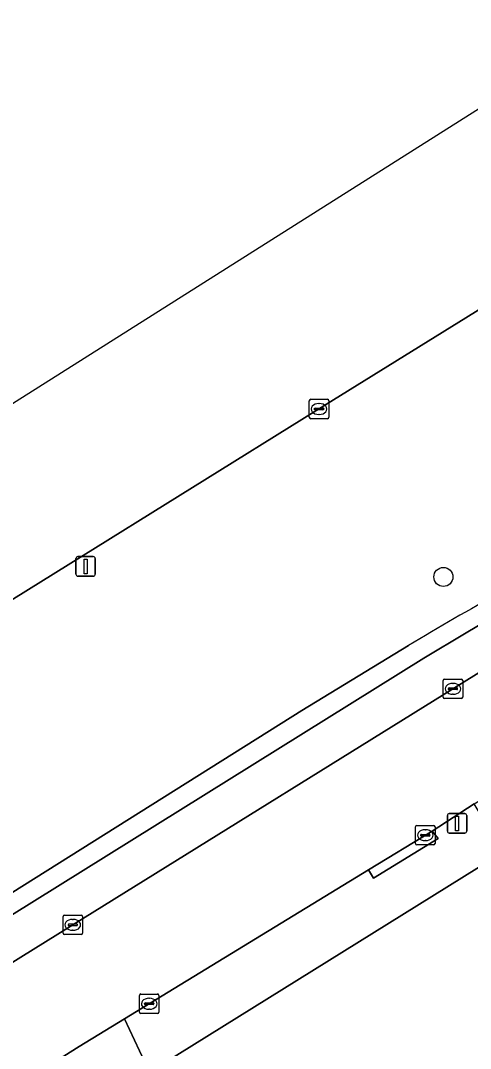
# Model space of a CAD drawing. Extents: x 160030 to 160839, y 385325 to 386450.
# Drawn here: x 160470.6 to 160493.7, y 386357 to 386409.6 of the extents above; entities that cross this region are included whole.
import ezdxf

# ---------------------------------------------------------------- set-up
doc = ezdxf.new("R2010")
doc.units = 0
for name, color, linetype in [('IMGEO_Berm_groen', 7, 'Continuous'), ('IMGEO_Boom', 7, 'Continuous'), ('IMGEO_Erf', 7, 'Continuous'), ('IMGEO_Kolk', 7, 'Continuous'), ('IMGEO_Lichtmast', 7, 'Continuous'), ('IMGEO_Parkeervlak_open', 7, 'Continuous'), ('IMGEO_Rijbaan_lokaal_open', 7, 'Continuous'), ('IMGEO_Rijbaan_regionaal_gesloten', 7, 'Continuous'), ('IMGEO_Voetpad_open', 7, 'Continuous')]:
    doc.layers.add(name, color=color, linetype=linetype)

msp = doc.modelspace()

# ---------------------------------------------------------------- linework, layer by layer
at = {"layer": 'IMGEO_Berm_groen'}
for points in [[(160557.792, 386410.123), (160557.299, 386413.834), (160556.832, 386415.925), (160556.138, 386418.218), (160555.675, 386419.34), (160554.797, 386421.144), (160550.927, 386427.346), (160549.768, 386429.187), (160536.553, 386421.109), (160519.898, 386410.812), (160500, 386398.48), (160485.79, 386389.673), (160466.628, 386377.779)], [(160462.986, 386360.46), (160485.01, 386374.289), (160490.493, 386377.61)]]:
    msp.add_lwpolyline(points, dxfattribs=at)
msp.add_arc((160558.018, 386266.164), 130.307, 116.43897, 121.21177, dxfattribs=at)
at = {"layer": 'IMGEO_Boom'}
msp.add_circle((160492.274, 386381.13), 0.489, dxfattribs=at)
at = {"layer": 'IMGEO_Erf'}
msp.add_lwpolyline([(160501.81, 386370.613), (160500, 386369.65), (160497.076, 386368.094), (160477.207, 386355.738), (160471.584, 386352.242), (160451.942, 386340.027), (160448.402, 386337.826), (160446.333, 386336.538), (160432.599, 386327.999), (160427.209, 386324.647), (160407.062, 386312.118), (160401.445, 386308.625), (160388.265, 386300.429), (160385.669, 386298.814), (160364.454, 386285.622)], dxfattribs=at)
at = {"layer": 'IMGEO_Kolk'}
for p, q in [((160485.395, 386389.312), (160485.395, 386390.164)), ((160485.47, 386390.238), (160486.322, 386390.238)), ((160485.654, 386389.732), (160485.654, 386389.744)), ((160485.697, 386389.781), (160486.095, 386389.781)), ((160485.883, 386390.018), (160485.908, 386390.018)), ((160486.138, 386389.744), (160486.138, 386389.732)), ((160486.396, 386390.164), (160486.396, 386389.312)), ((160486.322, 386389.238), (160485.47, 386389.238)), ((160486.092, 386389.695), (160485.694, 386389.695)), ((160485.906, 386389.458), (160485.881, 386389.458)), ((160492.264, 386374.969), (160492.264, 386375.821)), ((160492.339, 386375.895), (160493.191, 386375.895)), ((160492.752, 386375.675), (160492.777, 386375.675)), ((160493.265, 386375.821), (160493.265, 386374.969)), ((160492.523, 386375.389), (160492.523, 386375.401)), ((160492.961, 386375.352), (160492.563, 386375.352)), ((160492.566, 386375.438), (160492.964, 386375.438)), ((160492.775, 386375.115), (160492.75, 386375.115)), ((160493.007, 386375.401), (160493.007, 386375.389)), ((160493.191, 386374.895), (160492.339, 386374.895)), ((160490.846, 386367.465), (160490.846, 386368.317)), ((160490.921, 386368.391), (160491.773, 386368.391)), ((160491.334, 386368.171), (160491.359, 386368.171)), ((160491.847, 386368.317), (160491.847, 386367.465)), ((160491.105, 386367.885), (160491.105, 386367.897)), ((160491.543, 386367.848), (160491.145, 386367.848)), ((160491.148, 386367.934), (160491.546, 386367.934)), ((160491.357, 386367.611), (160491.332, 386367.611)), ((160491.589, 386367.897), (160491.589, 386367.885)), ((160491.773, 386367.391), (160490.921, 386367.391)), ((160472.764, 386362.87), (160472.764, 386363.722)), ((160472.839, 386363.796), (160473.691, 386363.796)), ((160473.252, 386363.576), (160473.277, 386363.576)), ((160473.765, 386363.722), (160473.765, 386362.87)), ((160473.023, 386363.29), (160473.023, 386363.302)), ((160473.461, 386363.253), (160473.063, 386363.253)), ((160473.066, 386363.339), (160473.464, 386363.339)), ((160473.275, 386363.016), (160473.25, 386363.016)), ((160473.507, 386363.302), (160473.507, 386363.29)), ((160473.691, 386362.796), (160472.839, 386362.796)), ((160476.76, 386359.75), (160477.612, 386359.75)), ((160476.685, 386358.824), (160476.685, 386359.676)), ((160476.944, 386359.244), (160476.944, 386359.256)), ((160477.382, 386359.207), (160476.984, 386359.207)), ((160476.987, 386359.293), (160477.385, 386359.293)), ((160477.173, 386359.53), (160477.198, 386359.53)), ((160477.428, 386359.256), (160477.428, 386359.244)), ((160477.686, 386359.676), (160477.686, 386358.824)), ((160477.612, 386358.75), (160476.76, 386358.75)), ((160477.196, 386358.97), (160477.171, 386358.97))]:
    msp.add_line(p, q, dxfattribs=at)
for points in [[(160485.395, 386389.312), (160485.395, 386390.164)], [(160485.47, 386390.238), (160486.322, 386390.238)], [(160486.396, 386390.164), (160486.396, 386389.312)], [(160486.322, 386389.238), (160485.47, 386389.238)], [(160492.264, 386374.969), (160492.264, 386375.821)], [(160492.339, 386375.895), (160493.191, 386375.895)], [(160493.265, 386375.821), (160493.265, 386374.969)], [(160493.191, 386374.895), (160492.339, 386374.895)], [(160490.846, 386367.465), (160490.846, 386368.317)], [(160490.921, 386368.391), (160491.773, 386368.391)], [(160491.847, 386368.317), (160491.847, 386367.465)], [(160491.773, 386367.391), (160490.921, 386367.391)], [(160472.764, 386362.87), (160472.764, 386363.722)], [(160472.839, 386363.796), (160473.691, 386363.796)], [(160473.765, 386363.722), (160473.765, 386362.87)], [(160473.691, 386362.796), (160472.839, 386362.796)], [(160476.76, 386359.75), (160477.612, 386359.75)], [(160476.685, 386358.824), (160476.685, 386359.676)], [(160477.686, 386359.676), (160477.686, 386358.824)], [(160477.612, 386358.75), (160476.76, 386358.75)]]:
    msp.add_lwpolyline(points, dxfattribs=at)
for centre, radius, start, end in [((160485.472, 386390.162), 0.0765, 91.552, 178.448), ((160485.472, 386390.162), 0.0765, 91.552, 178.448), ((160485.694, 386389.741), 0.0403, 85.8775, 175.7526), ((160485.691, 386389.731), 0.0366, 178.938, 274.7102), ((160486.095, 386389.738), 0.043, 264.8664, 352.4533), ((160486.099, 386389.743), 0.0386, 1.7309, 96.639), ((160486.32, 386390.162), 0.0765, 1.552, 88.448), ((160486.32, 386390.162), 0.0765, 1.552, 88.448), ((160485.472, 386389.314), 0.0765, 181.552, 268.448), ((160485.472, 386389.314), 0.0765, 181.552, 268.448), ((160486.32, 386389.314), 0.0765, 271.552, 358.448), ((160486.32, 386389.314), 0.0765, 271.552, 358.448), ((160492.341, 386375.819), 0.0765, 91.552, 178.448), ((160492.341, 386375.819), 0.0765, 91.552, 178.448), ((160493.189, 386375.819), 0.0765, 1.552, 88.448), ((160493.189, 386375.819), 0.0765, 1.552, 88.448), ((160492.341, 386374.971), 0.0765, 181.552, 268.448), ((160492.341, 386374.971), 0.0765, 181.552, 268.448), ((160492.563, 386375.398), 0.0403, 85.8775, 175.7526), ((160492.56, 386375.388), 0.0366, 178.938, 274.7102), ((160492.964, 386375.395), 0.043, 264.8664, 352.4533), ((160492.968, 386375.4), 0.0386, 1.7309, 96.639), ((160493.189, 386374.971), 0.0765, 271.552, 358.448), ((160493.189, 386374.971), 0.0765, 271.552, 358.448), ((160490.923, 386368.315), 0.0765, 91.552, 178.448), ((160490.923, 386368.315), 0.0765, 91.552, 178.448), ((160491.771, 386368.315), 0.0765, 1.552, 88.448), ((160491.771, 386368.315), 0.0765, 1.552, 88.448), ((160491.145, 386367.894), 0.0403, 85.8775, 175.7526), ((160491.142, 386367.884), 0.0366, 178.938, 274.7102), ((160491.546, 386367.891), 0.043, 264.8664, 352.4533), ((160491.55, 386367.896), 0.0386, 1.7309, 96.639), ((160490.923, 386367.467), 0.0765, 181.552, 268.448), ((160490.923, 386367.467), 0.0765, 181.552, 268.448), ((160491.771, 386367.467), 0.0765, 271.552, 358.448), ((160491.771, 386367.467), 0.0765, 271.552, 358.448), ((160472.841, 386363.72), 0.0765, 91.552, 178.448), ((160472.841, 386363.72), 0.0765, 91.552, 178.448), ((160473.689, 386363.72), 0.0765, 1.552, 88.448), ((160473.689, 386363.72), 0.0765, 1.552, 88.448), ((160472.841, 386362.872), 0.0765, 181.552, 268.448), ((160472.841, 386362.872), 0.0765, 181.552, 268.448), ((160473.063, 386363.299), 0.0403, 85.8775, 175.7526), ((160473.06, 386363.289), 0.0366, 178.938, 274.7102), ((160473.464, 386363.296), 0.043, 264.8664, 352.4533), ((160473.468, 386363.301), 0.0386, 1.7309, 96.639), ((160473.689, 386362.872), 0.0765, 271.552, 358.448), ((160473.689, 386362.872), 0.0765, 271.552, 358.448), ((160476.762, 386359.674), 0.0765, 91.552, 178.448), ((160476.762, 386359.674), 0.0765, 91.552, 178.448), ((160477.61, 386359.674), 0.0765, 1.552, 88.448), ((160477.61, 386359.674), 0.0765, 1.552, 88.448), ((160476.984, 386359.253), 0.0403, 85.8775, 175.7526), ((160476.981, 386359.243), 0.0366, 178.938, 274.7102), ((160477.385, 386359.25), 0.043, 264.8664, 352.4533), ((160477.389, 386359.255), 0.0386, 1.7309, 96.639), ((160476.762, 386358.826), 0.0765, 181.552, 268.448), ((160476.762, 386358.826), 0.0765, 181.552, 268.448), ((160477.61, 386358.826), 0.0765, 271.552, 358.448), ((160477.61, 386358.826), 0.0765, 271.552, 358.448)]:
    msp.add_arc(centre, radius, start, end, dxfattribs=at)
for centre, major_axis, ratio, start_param, end_param in [((160485.882, 386389.738), (-0.387, 0.002), 0.722429, 4.712389, 7.853982), ((160485.907, 386389.738), (-0.39, 0.002), 0.717154, 1.570796, 4.712389), ((160492.751, 386375.395), (-0.387, 0.002), 0.722429, 4.712389, 7.853982), ((160492.776, 386375.395), (-0.39, 0.002), 0.717154, 1.570796, 4.712389), ((160491.333, 386367.891), (-0.387, 0.002), 0.722429, 4.712389, 7.853982), ((160491.358, 386367.891), (-0.39, 0.002), 0.717154, 1.570796, 4.712389), ((160473.251, 386363.296), (-0.387, 0.002), 0.722429, 4.712389, 7.853982), ((160473.276, 386363.296), (-0.39, 0.002), 0.717154, 1.570796, 4.712389), ((160477.172, 386359.25), (-0.387, 0.002), 0.722429, 4.712389, 7.853982), ((160477.197, 386359.25), (-0.39, 0.002), 0.717154, 1.570796, 4.712389)]:
    msp.add_ellipse(centre, major_axis=major_axis, ratio=ratio, start_param=start_param, end_param=end_param, dxfattribs=at)
at = {"layer": 'IMGEO_Lichtmast'}
for p, q in [((160473.426, 386381.269), (160473.426, 386382.069)), ((160473.426, 386382.069), (160473.426, 386381.269)), ((160473.526, 386382.169), (160474.316, 386382.169)), ((160474.316, 386382.169), (160473.526, 386382.169)), ((160474.416, 386382.069), (160474.416, 386381.269)), ((160474.416, 386381.269), (160474.416, 386382.069)), ((160474.316, 386381.169), (160473.526, 386381.169)), ((160473.526, 386381.169), (160474.316, 386381.169)), ((160492.479, 386368.096), (160492.479, 386368.896)), ((160492.479, 386368.896), (160492.479, 386368.096)), ((160492.579, 386368.996), (160493.369, 386368.996)), ((160493.369, 386368.996), (160492.579, 386368.996)), ((160493.469, 386368.896), (160493.469, 386368.096)), ((160493.469, 386368.096), (160493.469, 386368.896)), ((160493.369, 386367.996), (160492.579, 386367.996)), ((160492.579, 386367.996), (160493.369, 386367.996))]:
    msp.add_line(p, q, dxfattribs=at)
for points in [[(160473.846, 386382.044), (160473.996, 386382.044), (160473.996, 386381.294), (160473.846, 386381.294), (160473.846, 386382.044)], [(160492.899, 386368.871), (160493.049, 386368.871), (160493.049, 386368.121), (160492.899, 386368.121), (160492.899, 386368.871)]]:
    msp.add_lwpolyline(points, dxfattribs=at)
for centre, start, end in [((160473.526, 386382.069), 90, 180), ((160473.526, 386382.069), 90, 180), ((160474.316, 386382.069), 0, 90), ((160474.316, 386382.069), 360, 90), ((160473.526, 386381.269), 180, 270), ((160473.526, 386381.269), 180, 270), ((160474.316, 386381.269), 270, 0), ((160474.316, 386381.269), 270, 0), ((160492.579, 386368.896), 90, 180), ((160492.579, 386368.896), 90, 180), ((160493.369, 386368.896), 0, 90), ((160493.369, 386368.896), 360, 90), ((160492.579, 386368.096), 180, 270), ((160492.579, 386368.096), 180, 270), ((160493.369, 386368.096), 270, 0), ((160493.369, 386368.096), 270, 0)]:
    msp.add_arc(centre, 0.1, start, end, dxfattribs=at)
at = {"layer": 'IMGEO_Parkeervlak_open'}
msp.add_lwpolyline([(160500, 386381.861), (160495.63, 386379.566), (160493.451, 386378.266), (160491.267, 386376.96), (160456.299, 386355.189), (160445.481, 386348.243), (160433.911, 386341.024), (160434.965, 386339.324), (160446.537, 386346.545), (160456.063, 386352.621), (160473.261, 386363.294), (160494.973, 386376.764), (160495.069, 386376.823), (160497.511, 386378.174), (160500, 386379.55)], dxfattribs=at)
at = {"layer": 'IMGEO_Rijbaan_lokaal_open'}
msp.add_lwpolyline([(160473.595, 386357.061), (160475.918, 386358.478), (160488.433, 386366.112), (160491.7, 386368.105), (160493.857, 386369.5), (160496.992, 386371.41), (160497.967, 386371.964), (160494.973, 386376.764), (160473.261, 386363.294), (160456.063, 386352.621), (160446.537, 386346.545), (160434.965, 386339.324), (160437.831, 386334.701), (160441.748, 386337.19), (160444.299, 386338.784), (160450.894, 386342.905), (160453.487, 386344.518), (160469.08, 386354.219)], close=True, dxfattribs=at)
at = {"layer": 'IMGEO_Rijbaan_regionaal_gesloten'}
msp.add_lwpolyline([(160352.991, 386307.11), (160367.673, 386316.234), (160373.033, 386319.565), (160405.661, 386339.842), (160426.458, 386352.78), (160454.717, 386370.262), (160466.628, 386377.779), (160485.79, 386389.673), (160500, 386398.48), (160519.898, 386410.812), (160536.553, 386421.109), (160549.768, 386429.187), (160551.876, 386430.476), (160552.093, 386430.607), (160562.767, 386437.281), (160554.007, 386449.857), (160519.651, 386421.283), (160338.731, 386306.963), (160029.667, 386114.83)], dxfattribs=at)
at = {"layer": 'IMGEO_Voetpad_open'}
for points in [[(160491.267, 386376.96), (160493.451, 386378.266), (160495.63, 386379.566), (160500, 386381.861)], [(160490.493, 386377.61), (160485.01, 386374.289), (160462.986, 386360.46), (160442.24, 386347.645), (160419.325, 386333.262), (160400.825, 386321.832), (160378.982, 386308.281), (160366.485, 386300.541)], [(160366.696, 386299.328), (160386.048, 386311.337), (160402.029, 386321.224), (160422.901, 386334.154), (160431.569, 386339.563), (160433.911, 386341.024), (160445.481, 386348.243), (160456.299, 386355.189), (160491.267, 386376.96)], [(160500.496, 386373.388), (160500.405, 386373.339), (160500.315, 386373.29), (160500, 386373.118), (160497.967, 386371.964), (160496.992, 386371.41), (160497.25, 386370.983), (160494.115, 386369.073), (160493.857, 386369.5), (160491.7, 386368.105), (160492.014, 386367.714), (160488.693, 386365.685), (160488.433, 386366.112), (160475.918, 386358.478), (160477.207, 386355.738), (160497.076, 386368.094), (160500, 386369.65), (160501.81, 386370.613)]]:
    msp.add_lwpolyline(points, dxfattribs=at)
for points in [[(160488.433, 386366.112), (160488.693, 386365.685), (160492.014, 386367.714), (160491.7, 386368.105)], [(160475.918, 386358.478), (160473.595, 386357.061), (160469.08, 386354.219), (160471.584, 386352.242), (160477.207, 386355.738)]]:
    msp.add_lwpolyline(points, close=True, dxfattribs=at)
msp.add_arc((160558.018, 386266.164), 130.307, 116.43897, 121.21177, dxfattribs=at)

doc.saveas('drawing.dxf')
